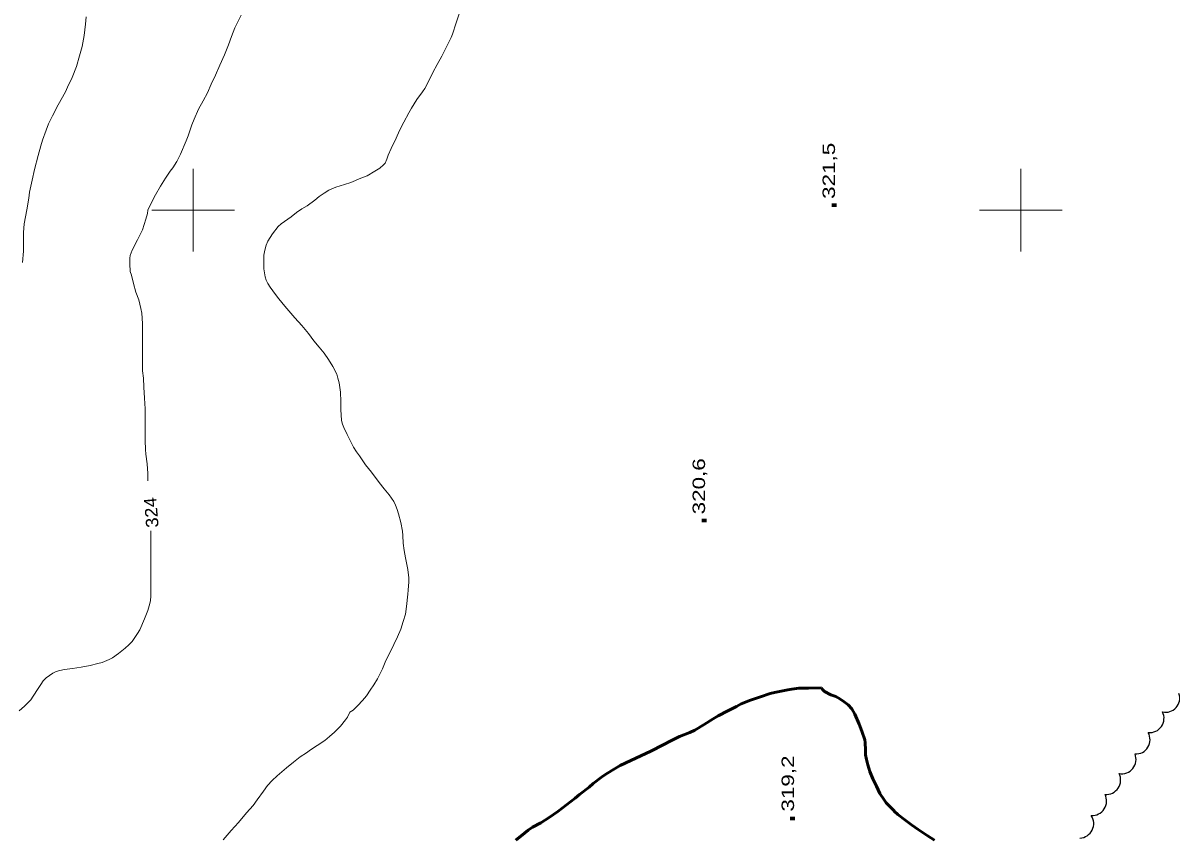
# Model space of a CAD drawing. Extents: x 240591 to 242335, y 5323482 to 5326937.
# Drawn here: x 241358.9 to 241636.3, y 5325448.3 to 5325645.2 of the extents above; entities that cross this region are included whole.
import ezdxf

# ---------------------------------------------------------------- set-up
doc = ezdxf.new("R2010")
doc.units = 0
doc.header["$LTSCALE"] = 1.2
doc.linetypes.add('LONG_DASHED', pattern=[7.5, 6, -1.5])
for name, color, linetype, lineweight in [('1', 7, 'Continuous', 53), ('2', 7, 'Continuous', 13), ('3', 7, 'Continuous', 140), ('44', 7, 'Continuous', 25), ('61', 7, 'Continuous', 13)]:
    doc.layers.add(name, color=color, linetype=linetype, lineweight=lineweight)

msp = doc.modelspace()

# ---------------------------------------------------------------- linework, layer by layer
at = {"layer": '1', "linetype": 'LONG_DASHED'}
for points in [[(241551.8, 5325484.6), (241548.7, 5325484.5), (241546.4, 5325484.5), (241544.7, 5325484.3), (241543.7, 5325484.1), (241540.5, 5325483.5), (241539.4, 5325483.2), (241537.1, 5325482.4), (241534.7, 5325481.6), (241532.4, 5325480.7), (241531.3, 5325480.1), (241529.2, 5325479), (241526.9, 5325477.8), (241525.7, 5325477.1), (241523.5, 5325475.7), (241521.2, 5325474.4), (241520, 5325473.8), (241517.5, 5325472.8), (241515.4, 5325471.8), (241513.6, 5325470.8), (241510.6, 5325469.3), (241508.2, 5325468.2), (241505.8, 5325467), (241503.2, 5325465.8), (241502, 5325465.1), (241499.7, 5325463.7), (241498.7, 5325463), (241496.7, 5325461.5), (241495.7, 5325460.6), (241493.4, 5325458.8), (241492.3, 5325457.9), (241490.2, 5325456.3), (241488.1, 5325454.7), (241486, 5325453.3), (241484, 5325452), (241482, 5325450.9), (241481, 5325450.2), (241480.1, 5325449.5), (241478, 5325447.8)], [(241569.4, 5325454.9), (241567.5, 5325456.8), (241567, 5325457.5), (241565.9, 5325459.1), (241565.1, 5325460.8), (241564.2, 5325462.6), (241563.5, 5325464.4), (241563, 5325466), (241562.7, 5325467.3), (241562.5, 5325468.4), (241562.5, 5325469.5), (241562.4, 5325471.4), (241562.3, 5325472), (241561.6, 5325474.1), (241560.9, 5325475.8), (241559.9, 5325478.2), (241559.2, 5325479.5), (241558.3, 5325480.5), (241557.3, 5325481.2), (241556.3, 5325481.9), (241555.3, 5325482.5), (241554.1, 5325482.9), (241552.6, 5325483.7), (241552.1, 5325484.2), (241551.8, 5325484.6)]]:
    msp.add_lwpolyline(points, dxfattribs=at)
at = {"layer": '1'}
msp.add_lwpolyline([(241579.1, 5325447.8), (241577.4, 5325448.9), (241575.2, 5325450.4), (241573.6, 5325451.5), (241572, 5325452.7), (241570.3, 5325454), (241569.4, 5325454.8), (241569.4, 5325454.9)], dxfattribs=at)
at = {"layer": '2', "linetype": 'LONG_DASHED'}
for points in [[(241466.3, 5325654.5), (241465.7, 5325651.8), (241465.1, 5325649.9), (241464.5, 5325648.1), (241463.6, 5325645.2), (241462.7, 5325642.5), (241462.4, 5325641.7), (241461.1, 5325639.1), (241460.1, 5325637.2), (241459, 5325635.2), (241457.9, 5325633.2), (241457, 5325631.2), (241456, 5325629.4), (241455.4, 5325628.6), (241454.1, 5325626.7), (241452.8, 5325624.6), (241452.1, 5325623.5), (241450.9, 5325621.2), (241449.9, 5325619.2), (241449.1, 5325617.4), (241447.9, 5325614.9), (241447.1, 5325613.3), (241446.8, 5325612.3)], [(241374.2, 5325646.7), (241374, 5325644.9), (241373.7, 5325642.2), (241373.2, 5325639.5), (241372.6, 5325637.3), (241371.8, 5325634.7), (241370.8, 5325632), (241369.7, 5325629.7), (241369.2, 5325628.6), (241367.4, 5325625.4), (241366, 5325622.8), (241365.1, 5325620.8), (241364.5, 5325619.3), (241363.6, 5325616.9), (241363.2, 5325615.5), (241362.6, 5325613.2), (241361.7, 5325609.8), (241361.1, 5325607.2), (241360.5, 5325604.3), (241360.3, 5325602.9), (241359.8, 5325600.1), (241359.2, 5325596.7), (241359, 5325594.6), (241359, 5325593.6), (241359, 5325590.1), (241358.8, 5325587.3)], [(241411.6, 5325647.1), (241410.6, 5325645), (241410.1, 5325644), (241409.3, 5325641.9), (241408.6, 5325639.9), (241407.6, 5325637.5), (241406.5, 5325635), (241405.4, 5325632.6), (241404.4, 5325630.4), (241403.5, 5325628.3), (241402.4, 5325626.4), (241401.3, 5325624.4), (241400.3, 5325622), (241399.7, 5325620.6), (241398.8, 5325617.9), (241398.3, 5325616.7), (241397, 5325613.5), (241396.1, 5325611.7), (241395.1, 5325610.2), (241394.5, 5325609.4), (241393.3, 5325607.7), (241392.1, 5325605.8), (241390.9, 5325603.7), (241389.8, 5325601.5), (241389.1, 5325600), (241389, 5325599.2), (241388.6, 5325597.8), (241387.8, 5325595.2), (241387.4, 5325594.4), (241386.6, 5325592.8), (241385.3, 5325590.3), (241384.8, 5325589), (241384.7, 5325588.4), (241384.7, 5325587), (241384.8, 5325585.2), (241385.1, 5325584.3), (241385.6, 5325582.3), (241386.2, 5325580.2), (241386.9, 5325578.3), (241387.4, 5325576.2), (241387.6, 5325575.1), (241387.8, 5325572.6), (241387.8, 5325571.2), (241387.8, 5325568.7), (241387.8, 5325565.7), (241387.8, 5325562.6), (241387.8, 5325561.2), (241388, 5325559.4), (241388.1, 5325557.2), (241388.3, 5325554.6), (241388.4, 5325552), (241388.4, 5325549.8), (241388.4, 5325547), (241388.4, 5325544.3), (241388.5, 5325542.2), (241388.6, 5325541), (241388.9, 5325538.7), (241389.1, 5325536.4), (241389.1, 5325534.6)], [(241446.8, 5325612.3), (241446.4, 5325611.3), (241446, 5325610.9), (241445.1, 5325610.1), (241443.9, 5325609.4), (241442.1, 5325608.3), (241440.5, 5325607.7), (241438.1, 5325606.7), (241436.6, 5325606.2), (241434.5, 5325605.5), (241432.8, 5325604.8), (241431.7, 5325604.1), (241430.5, 5325603.3), (241429.4, 5325602.4), (241427.6, 5325601), (241426.3, 5325600.3), (241425, 5325599.4), (241423.7, 5325598.4), (241421.3, 5325596.7), (241420.6, 5325596), (241419.2, 5325594.3), (241418.6, 5325593.4), (241418.1, 5325592.5), (241417.7, 5325591.5), (241417.3, 5325590.3), (241417.1, 5325589.1), (241417.1, 5325587.9), (241417.1, 5325585.8), (241417.4, 5325583.9), (241417.7, 5325583.1), (241418.1, 5325582.3), (241418.6, 5325581.4), (241419.9, 5325579.6), (241420.7, 5325578.6), (241422.2, 5325576.8), (241424.6, 5325574), (241426.3, 5325572.1), (241427.9, 5325570.2), (241429.2, 5325568.4), (241430.5, 5325566.9), (241431.7, 5325565.4), (241432.7, 5325563.9), (241433.8, 5325562.2), (241434.7, 5325560.4), (241435, 5325559.4), (241435.3, 5325558.3), (241435.6, 5325556), (241435.7, 5325553.8), (241435.7, 5325551.8), (241435.9, 5325549.2), (241436.1, 5325548.3), (241436.4, 5325547.5), (241437.2, 5325545.8), (241438.8, 5325542.7), (241439.5, 5325541.6), (241440.2, 5325540.6), (241441.7, 5325538.5), (241443.1, 5325536.7), (241445, 5325534.2), (241446.2, 5325532.7), (241447.4, 5325531.2), (241448.5, 5325529.6), (241448.9, 5325528.7), (241449.3, 5325527.7), (241449.6, 5325526.6), (241450.2, 5325524.5), (241450.6, 5325522.4), (241450.7, 5325521.4), (241450.8, 5325519.5), (241451, 5325517.8), (241451.3, 5325516), (241451.9, 5325513.2), (241452.1, 5325511.2), (241452.1, 5325510.2), (241452, 5325508.2), (241451.9, 5325507.2), (241451.6, 5325504.2), (241451.3, 5325502.4), (241450.8, 5325500.6), (241450.2, 5325498.8), (241449.4, 5325496.9), (241448.5, 5325495.1), (241447.6, 5325493.2), (241446.6, 5325491.2), (241445.8, 5325489.2), (241444.6, 5325486.8), (241443.7, 5325485.3), (241442.8, 5325484), (241441.9, 5325482.7), (241440.9, 5325481.5), (241439.8, 5325480.3), (241438.7, 5325479.2), (241437.9, 5325478.7)], [(241389.8, 5325522.5), (241389.8, 5325521.2), (241389.8, 5325518.5), (241389.8, 5325515.9), (241389.8, 5325513.4), (241389.8, 5325510.3), (241389.8, 5325506.8), (241389.7, 5325505.6), (241389.4, 5325504.4), (241389.1, 5325503.3), (241388.3, 5325501.3), (241387.1, 5325498.6), (241386.6, 5325497.7), (241385.3, 5325495.8), (241384.5, 5325495), (241383.6, 5325494.2), (241382, 5325492.9), (241380.5, 5325491.8), (241379.7, 5325491.4), (241378, 5325490.7), (241377, 5325490.5), (241375.1, 5325490), (241373, 5325489.6), (241370.9, 5325489.3)], [(241370.9, 5325489.3), (241368.9, 5325489), (241367.8, 5325488.8), (241366.9, 5325488.5), (241366.1, 5325488.1), (241365.3, 5325487.6), (241364.5, 5325487), (241363.8, 5325486.3), (241363.2, 5325485.4), (241362.6, 5325484.4), (241361.4, 5325482.6), (241360.8, 5325481.7), (241359.3, 5325480.2), (241358, 5325479)], [(241437.9, 5325478.7), (241437.3, 5325477.5), (241436.8, 5325476.9), (241435.6, 5325475.3), (241434.2, 5325473.9), (241433, 5325472.8), (241431.8, 5325471.9), (241430, 5325470.7), (241428.4, 5325469.6), (241427.4, 5325468.9), (241425.9, 5325467.9), (241424.3, 5325466.6), (241422.6, 5325465.3), (241420.3, 5325463.3), (241419.1, 5325462.2), (241418, 5325461), (241417, 5325459.6), (241415.5, 5325457.5), (241414.5, 5325456.2), (241412.9, 5325454.4), (241411, 5325452.1), (241409.2, 5325450.1), (241407.3, 5325447.9)]]:
    msp.add_lwpolyline(points, dxfattribs=at)
at = {"layer": '3'}
for p, q in [((241554.9, 5325600.8), (241554.9, 5325601.6)), ((241523.5, 5325524.6), (241523.5, 5325525.4)), ((241544.8, 5325452.6), (241544.8, 5325453.4))]:
    msp.add_line(p, q, dxfattribs=at)
at = {"layer": '44'}
msp.add_arc((241634.998, 5325482.083), 3.388, 257.07787, 19.07704, dxfattribs=at)
for centre, major_axis, ratio, start_param, end_param in [((241631.124, 5325477.246), (0.257, 3.464), 0.999995, 3.1163924, 5.2437111), ((241627.749, 5325472.084), (2.961, -1.825), 0.999978, 5.219101, 7.3480863), ((241624.361, 5325467.315), (0.522, 3.44), 0.999995, 3.1158433, 5.2444433), ((241620.645, 5325462.317), (2.887, -1.944), 0.999914, 5.2173569, 7.3446357), ((241617.25, 5325457.244), (2.583, -2.337), 0.999832, 5.3760614, 7.4980484), ((241614.107, 5325451.804), (3.134, -1.562), 0.998453, 5.220869, 7.3430117)]:
    msp.add_ellipse(centre, major_axis=major_axis, ratio=ratio, start_param=start_param, end_param=end_param, dxfattribs=at)
at = {"layer": '61'}
for points in [[(241400, 5325610), (241400, 5325600), (241400, 5325590)], [(241600, 5325610), (241600, 5325600), (241600, 5325590)], [(241390, 5325600), (241400, 5325600), (241410, 5325600)], [(241590, 5325600), (241600, 5325600), (241610, 5325600)]]:
    msp.add_lwpolyline(points, dxfattribs=at)

# ---------------------------------------------------------------- texts
at = {"layer": '2', "width": 1.1}
msp.add_text('324', height=3, rotation=94.825, dxfattribs=at).set_placement((241391.7, 5325523.4))
at = {"layer": '3', "width": 1.35}
for s, p in [('321,5', (241555.1, 5325602.7)), ('320,6', (241523.7, 5325526.5)), ('319,2', (241545.2, 5325454.7))]:
    msp.add_text(s, height=3, rotation=90, dxfattribs=at).set_placement(p)

doc.saveas('drawing.dxf')
